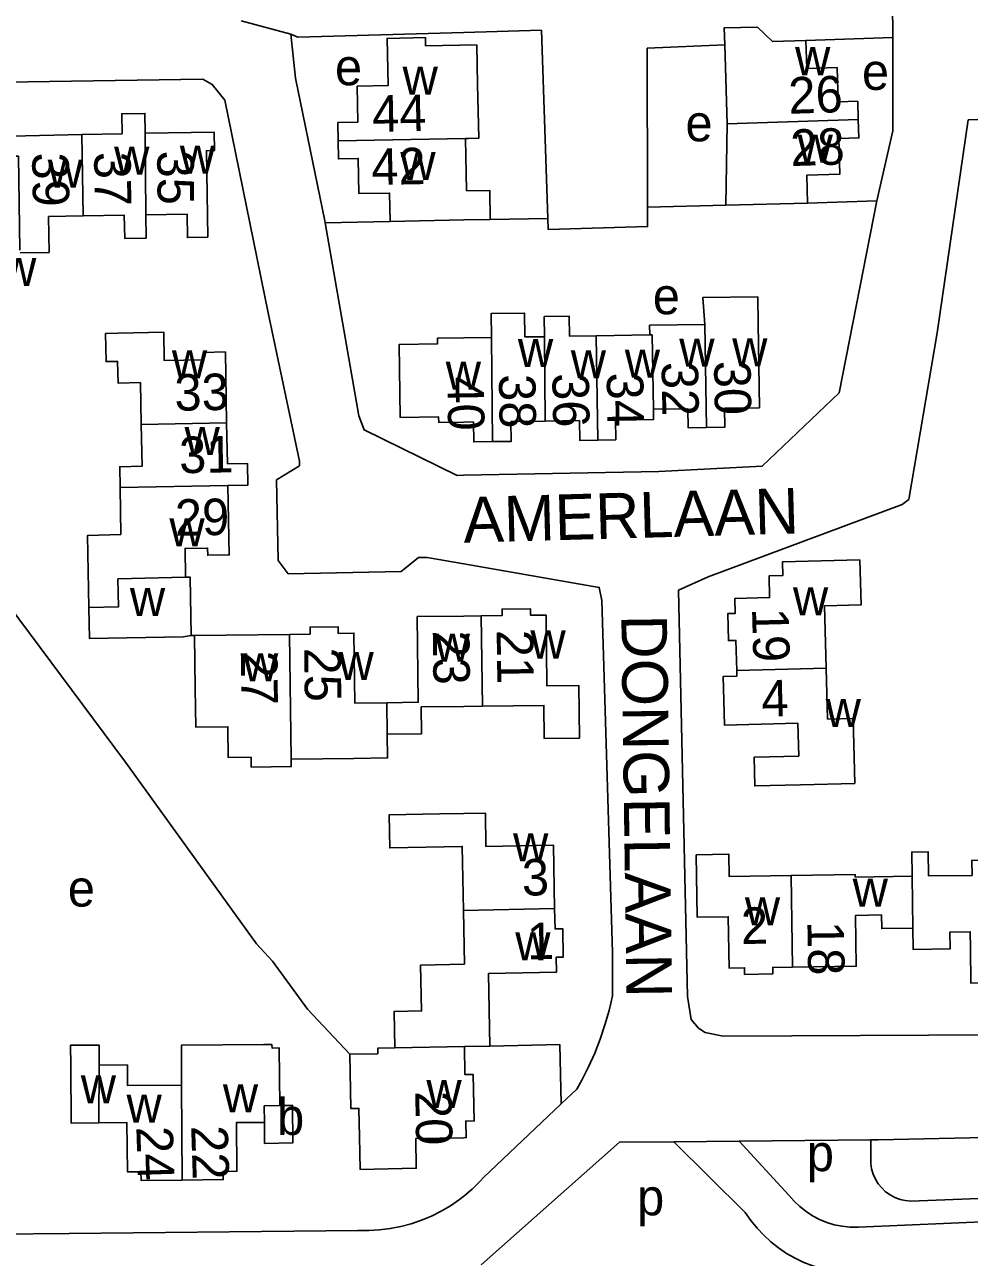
# Model space of a CAD drawing. Extents: x 156721 to 158827, y 386657 to 388950.
# Drawn here: x 158001.9 to 158105.4, y 387600.8 to 387735.9 of the extents above; entities that cross this region are included whole.
import ezdxf

# ---------------------------------------------------------------- set-up
doc = ezdxf.new("R2010")
doc.units = 0
for name, color, linetype in [('BLT_Basislijn', 7, 'Continuous'), ('BLT_Bebouwing', 7, 'Continuous'), ('BLT_Centroide', 7, 'Continuous'), ('BLT_Huisnummer', 7, 'Continuous'), ('BLT_Huisnummer_ tussenligend', 7, 'Continuous'), ('BLT_Onderverdeling_panden', 7, 'Continuous'), ('BLT_Straatnaam', 7, 'Continuous')]:
    doc.layers.add(name, color=color, linetype=linetype)

msp = doc.modelspace()

# ---------------------------------------------------------------- linework, layer by layer
at = {"layer": 'BLT_Basislijn'}
for p, q in [((158096.94, 387738.43), (158096.98, 387734.5)), ((158025.59, 387736.34), (158031.01, 387734.86)), ((158087.47, 387734.17), (158096.98, 387734.5)), ((158105.26, 387725.49), (158134.91, 387726.43)), ((158101.85, 387702.13), (158105.26, 387725.49)), ((158087.66, 387716.36), (158095.24, 387716.61)), ((158070.11, 387715.93), (158078.68, 387716.12)), ((158041.9, 387714.35), (158034.77, 387714.2)), ((158059.19, 387714.69), (158052.88, 387714.56)), ((158098.73, 387683.89), (158101.85, 387702.13)), ((158098.03, 387683.32), (158098.73, 387683.89)), ((158076.77, 387675.4), (158098.03, 387683.32)), ((158073.5, 387673.93), (158076.77, 387675.4)), ((158074.48, 387629.42), (158073.5, 387673.93)), ((158020.12, 387668.96), (158020.48, 387668.97)), ((158066.27, 387629.47), (158066.26, 387634.25)), ((158074.88, 387626.89), (158074.48, 387629.42)), ((158075.7, 387625.93), (158074.88, 387626.89)), ((158076.42, 387625.47), (158075.7, 387625.93)), ((158078.39, 387625.06), (158076.42, 387625.47)), ((158122.4, 387625.3), (158078.39, 387625.06)), ((158062.36, 387619.26), (158060.65, 387617.64)), ((158060.65, 387617.64), (158052.15, 387609.56)), ((158080.15, 387613.57), (158073.01, 387613.49)), ((158080.83, 387605.73), (158073.01, 387613.49)), ((158094.57, 387613.71), (158080.15, 387613.57)), ((158085.61, 387607.63), (158080.15, 387613.57)), ((158095.39, 387613.72), (158094.57, 387613.71)), ((158094.57, 387611.38), (158094.57, 387613.71)), ((158093.22, 387604.12), (158131.92, 387605.82)), ((157979.46, 387603.22), (158006.74, 387603.43)), ((158006.74, 387603.43), (158038.38, 387603.77))]:
    msp.add_line(p, q, dxfattribs=at)
for points in [[(158028.53, 387704.33), (158023.78, 387727.64), (158022.41, 387729.36), (158021.39, 387729.96), (157999.81, 387729.61), (157999.4, 387725.94), (157987.12, 387725.88), (157986.96, 387726.13), (157986.37, 387726.13), (157986.27, 387743.82), (157986.43, 387744.12), (157990.73, 387744.49), (157990.67, 387761.81), (157994.88, 387761.91), (157995.04, 387762.13), (157994.7, 387800.07), (157994.3, 387809.87)], [(158050, 387735.07), (158031.8, 387734.56), (158031.01, 387734.86)], [(158059.19, 387714.69), (158058.49, 387735.31), (158050, 387735.07)], [(158034.77, 387714.2), (158034.74, 387714.41), (158031.54, 387730.05), (158031.01, 387734.86)], [(158095.24, 387716.61), (158096.98, 387724.29), (158096.98, 387734.5)], [(158070.11, 387715.93), (158070.09, 387733.33), (158078.57, 387733.7)], [(158050, 387686.53), (158071.36, 387686.93), (158082.68, 387687.52), (158091.11, 387695.57), (158095.24, 387716.61)], [(158070.11, 387715.93), (158070.11, 387713.79), (158059.23, 387713.48), (158059.19, 387714.69)], [(158034.77, 387714.2), (158038.47, 387693.06), (158039.05, 387691.5), (158049.27, 387686.51), (158050, 387686.53)], [(158028.53, 387704.33), (158031.96, 387688.08), (158031.99, 387687.57), (158029.45, 387686.03), (158029.63, 387677.19), (158030.74, 387675.72), (158043.1, 387675.99), (158045.02, 387677.51), (158045.98, 387677.51), (158050, 387676.81)], [(158037.48, 387623.08), (158032.86, 387628.01), (158029, 387633.3), (158027.28, 387635.2), (158012.89, 387655.11), (157987.17, 387689.64)], [(158050, 387676.81), (158064.83, 387674.24), (158065.11, 387672.8), (158066.26, 387634.25)], [(158225.1, 387656.4), (158209.8, 387656.83), (158205.26, 387655.11), (158158.86, 387618.27), (158149.7, 387612.59), (158141.94, 387609.97), (158132.46, 387608.3), (158098.96, 387606.99)], [(158095.39, 387613.72), (158125.49, 387614.36), (158134.85, 387615.64), (158145.39, 387618.65), (158155.99, 387625.14), (158186.53, 387648.84)], [(158066.27, 387629.47), (158065.9, 387627.87), (158065.45, 387626.29), (158064.92, 387624.73), (158064.33, 387623.2), (158063.65, 387621.7), (158062.91, 387620.24), (158062.36, 387619.26)], [(158060.65, 387617.64), (158060.5, 387624.15), (158052.84, 387623.98)], [(158073.01, 387613.49), (158067.05, 387613.43), (158051.89, 387600.02)], [(158098.96, 387606.99), (158098.36, 387607.05), (158097.78, 387607.18), (158097.22, 387607.38), (158096.69, 387607.67), (158096.2, 387608.02), (158095.77, 387608.43), (158095.39, 387608.89), (158095.08, 387609.4), (158094.83, 387609.95), (158094.67, 387610.53), (158094.58, 387611.12), (158094.57, 387611.38)], [(158050, 387607.54), (158050.9, 387608.3), (158051.75, 387609.13), (158052.15, 387609.56)], [(158038.38, 387603.77), (158039.56, 387603.76), (158040.74, 387603.83), (158041.92, 387603.98), (158043.08, 387604.21), (158044.22, 387604.51), (158045.34, 387604.9), (158046.43, 387605.35), (158047.49, 387605.88), (158048.51, 387606.48), (158049.49, 387607.15), (158050, 387607.54)], [(158085.61, 387607.63), (158086.18, 387606.98), (158086.8, 387606.39), (158087.48, 387605.85), (158088.2, 387605.38), (158088.96, 387604.98), (158089.76, 387604.66), (158090.58, 387604.4), (158091.43, 387604.23), (158092.28, 387604.13), (158093.22, 387604.12)], [(158080.83, 387605.73), (158081.44, 387604.85), (158082.11, 387604.02), (158082.84, 387603.24), (158083.63, 387602.52), (158084.47, 387601.86), (158085.35, 387601.26), (158086.28, 387600.73), (158087.25, 387600.27), (158088.24, 387599.89), (158089.27, 387599.58), (158090.31, 387599.35), (158091.37, 387599.2), (158092.44, 387599.12), (158093.5, 387599.13), (158094.04, 387599.17)]]:
    msp.add_lwpolyline(points, dxfattribs=at)
at = {"layer": 'BLT_Bebouwing'}
for p, q in [((158050.15, 387723.44), (158050.5, 387723.45)), ((158087.66, 387716.36), (158078.68, 387716.12)), ((158041.9, 387714.35), (158050, 387714.51)), ((158050, 387714.51), (158052.88, 387714.56)), ((158053.02, 387701.63), (158050, 387701.58)), ((158070.35, 387701.91), (158064.48, 387701.81)), ((158012.4, 387680.06), (158012.32, 387685.19)), ((158051.9, 387671.13), (158050, 387671.1)), ((158050, 387661.21), (158052.03, 387661.23)), ((158052.84, 387623.98), (158050.05, 387623.93))]:
    msp.add_line(p, q, dxfattribs=at)
for points in [[(158078.57, 387733.7), (158078.51, 387735.55), (158082.18, 387735.64), (158083.82, 387734.06), (158087.47, 387734.17)], [(158051.41, 387733.71), (158045.8, 387733.6), (158045.78, 387734.5), (158041.58, 387734.41), (158041.68, 387729.24), (158038.28, 387729.17), (158038.36, 387725.23), (158036.16, 387725.18), (158036.2, 387723.2)], [(158050.5, 387723.45), (158051.61, 387723.46), (158051.49, 387729.37), (158051.41, 387733.71)], [(158087.47, 387734.17), (158087.57, 387731.11), (158090.88, 387731.22), (158091.01, 387727.45), (158093.14, 387727.52), (158093.21, 387725.51)], [(158078.85, 387725.04), (158078.57, 387733.7)], [(158008.12, 387723.87), (158012.54, 387723.96), (158012.5, 387726.15), (158015.03, 387726.19), (158015.07, 387724.03)], [(158078.68, 387716.12), (158078.85, 387725.04)], [(158093.21, 387725.51), (158093.27, 387723.5), (158091.06, 387723.43), (158091.18, 387719.53), (158087.57, 387719.41), (158087.66, 387716.36)], [(158001.34, 387711.21), (158001.17, 387721.52), (158000.47, 387721.51), (158000.43, 387723.71), (158008.12, 387723.87)], [(158015.07, 387724.03), (158022.61, 387724.15), (158022.65, 387722.12), (158021.77, 387722.1), (158021.93, 387712.63), (158019.7, 387712.59), (158019.65, 387715.15), (158015.15, 387715.07)], [(158036.2, 387723.2), (158036.24, 387721.21), (158038.42, 387721.25), (158038.49, 387717.4), (158041.84, 387717.46), (158041.9, 387714.35)], [(158050.27, 387717.7), (158050.15, 387723.44)], [(158052.88, 387714.56), (158052.82, 387717.75), (158050.27, 387717.7)], [(158008.26, 387714.96), (158004.48, 387714.89), (158004.54, 387710.95), (158001.35, 387710.9)], [(158008.26, 387714.96), (158012.78, 387715.03), (158012.82, 387712.49), (158015.19, 387712.53), (158015.15, 387715.07)], [(158076.57, 387691.78), (158078.59, 387691.81), (158078.56, 387693.88), (158082.38, 387693.93), (158082.24, 387703.15), (158082.19, 387706.08), (158076.16, 387706.01), (158076.39, 387703.06)], [(158058.83, 387701.72), (158056.68, 387701.69), (158056.64, 387704.31), (158052.97, 387704.25), (158053.02, 387701.63)], [(158064.48, 387701.81), (158061.57, 387701.77), (158061.53, 387703.96), (158058.8, 387703.92), (158058.83, 387701.72)], [(158076.39, 387703.06), (158070.33, 387702.97), (158070.35, 387701.91)], [(158014.63, 387692.1), (158014.55, 387696.69), (158012.09, 387696.64), (158012.04, 387699.01), (158010.78, 387698.99), (158010.72, 387702.08), (158012.11, 387702.11), (158017.11, 387702.2), (158017.16, 387699.11), (158021.45, 387699.19), (158021.43, 387700), (158023.85, 387700.05), (158023.99, 387692.28)], [(158050, 387701.58), (158047.09, 387701.54), (158047.1, 387700.94), (158042.9, 387700.87), (158043.02, 387692.85), (158047.22, 387692.92), (158047.23, 387692.32), (158050, 387692.36)], [(158064.65, 387690.39), (158066.63, 387690.42), (158066.6, 387692.59), (158070.77, 387692.65), (158070.75, 387693.77)], [(158070.75, 387693.77), (158074.52, 387693.83), (158074.55, 387691.74), (158076.57, 387691.78)], [(158012.32, 387685.19), (158012.28, 387687.47), (158014.72, 387687.52), (158014.63, 387692.1)], [(158023.99, 387692.28), (158024.08, 387687.8), (158026.27, 387687.84), (158026.32, 387685.45), (158024.13, 387685.41)], [(158050, 387692.36), (158051.04, 387692.38), (158051.07, 387690.19), (158053.13, 387690.22)], [(158053.13, 387690.22), (158055.18, 387690.25), (158055.15, 387692.41), (158058.9, 387692.47)], [(158058.9, 387692.47), (158062.65, 387692.53), (158062.68, 387690.36), (158064.65, 387690.39)], [(158024.13, 387685.41), (158024.27, 387677.81), (158021.92, 387677.77), (158021.9, 387678.56), (158019.43, 387678.51), (158019.49, 387675.35)], [(158012.4, 387680.06), (158008.75, 387679.95), (158008.9, 387672.04)], [(158079.89, 387665.15), (158079.8, 387668.44), (158078.98, 387668.42), (158078.9, 387671.37), (158079.72, 387671.39), (158079.68, 387673.03), (158083.49, 387673.13), (158083.43, 387675.5), (158084.93, 387675.54), (158084.89, 387677.04), (158093.38, 387677.26)], [(158093.38, 387677.26), (158093.51, 387672.32), (158089.52, 387672.22), (158089.7, 387665.41)], [(158019.49, 387675.35), (158020, 387675.36), (158020.12, 387668.96)], [(158020.12, 387668.96), (158019.23, 387668.82), (158008.97, 387668.63), (158008.9, 387672.04)], [(158052.03, 387661.23), (158058.75, 387661.32), (158058.8, 387657.68), (158062.66, 387657.73), (158062.59, 387663.49), (158059.09, 387663.44), (158058.99, 387671.21), (158057.29, 387671.19), (158057.28, 387671.91), (158054.17, 387671.87), (158054.17, 387671.16), (158051.9, 387671.13)], [(158050, 387671.1), (158044.87, 387671.04), (158044.99, 387661.66), (158041.55, 387661.61)], [(158030.88, 387669.1), (158023.9, 387669.01), (158020.48, 387668.97)], [(158020.48, 387668.97), (158020.55, 387663.17), (158020.61, 387658.94), (158024.13, 387658.98), (158024.13, 387658.85), (158024.17, 387655.6), (158026.67, 387655.63), (158026.68, 387654.56), (158031.08, 387654.61), (158031.07, 387655.41)], [(158041.55, 387661.61), (158038.03, 387661.57), (158037.93, 387669.23), (158036.22, 387669.21), (158036.21, 387669.93), (158033.13, 387669.89), (158033.14, 387669.13), (158030.88, 387669.1)], [(158092.82, 387652.77), (158086.87, 387652.62), (158081.87, 387652.49), (158081.79, 387655.63), (158086.69, 387655.76), (158086.6, 387659.35), (158078.55, 387659.14), (158078.41, 387664.49), (158079.9, 387664.53), (158079.89, 387665.15)], [(158089.7, 387665.41), (158089.84, 387659.81), (158092.64, 387659.88), (158092.82, 387652.77)], [(158041.6, 387658.16), (158045.35, 387658.21), (158045.32, 387661.15), (158050, 387661.21)], [(158031.07, 387655.41), (158037.93, 387655.5), (158041.63, 387655.55), (158041.6, 387658.16)], [(158050, 387649.47), (158047.34, 387649.43), (158041.8, 387649.32), (158041.87, 387645.7), (158049.81, 387645.85), (158049.93, 387638.84)], [(158050, 387649.47), (158052.34, 387649.52), (158052.41, 387645.85), (158059.81, 387645.98), (158059.93, 387639.07)], [(158085.87, 387642.67), (158079.07, 387642.56), (158079.04, 387645), (158075.44, 387644.94)], [(158075.44, 387644.94), (158075.54, 387638.11), (158078.96, 387638.16), (158079.05, 387632.53), (158080.74, 387632.56), (158080.75, 387631.84), (158083.84, 387631.88), (158083.83, 387632.59), (158086, 387632.62)], [(158112.23, 387644.46), (158105.65, 387644.32), (158105.67, 387642.69), (158100.92, 387642.62), (158100.88, 387645.26), (158099.06, 387645.23), (158099.1, 387642.59)], [(158099.1, 387642.59), (158092.88, 387642.5), (158092.87, 387642.77), (158085.87, 387642.67)], [(158049.93, 387638.84), (158050.04, 387632.97), (158045.25, 387632.85), (158045.35, 387627.83), (158042.34, 387627.77), (158042.41, 387623.77)], [(158059.93, 387639.07), (158059.98, 387636.82), (158060.83, 387636.84), (158060.88, 387633.74), (158060.1, 387633.72), (158060.13, 387632.06), (158052.69, 387631.92), (158052.84, 387623.98)], [(158086, 387632.62), (158092.99, 387632.72), (158092.91, 387638.3), (158095.75, 387638.35), (158095.77, 387636.86), (158099.19, 387636.91)], [(158099.19, 387636.91), (158099.21, 387634.58), (158103.28, 387634.64), (158103.25, 387636.47), (158105.47, 387636.5), (158105.49, 387634.7), (158105.55, 387630.87), (158107.25, 387630.9), (158107.26, 387630.16), (158110.36, 387630.21), (158110.35, 387630.93), (158112.43, 387630.96)], [(158010.01, 387621.9), (158010.01, 387624.09), (158006.89, 387624.07), (158006.91, 387621.86), (158006.97, 387615.53), (158010, 387615.55)], [(158028.05, 387624.15), (158019.03, 387624.06), (158019.04, 387619.7)], [(158029.83, 387617.46), (158029.76, 387623.77), (158028.97, 387623.76), (158028.96, 387624.14), (158028.05, 387624.15)], [(158037.48, 387623.08), (158040.55, 387623.14), (158040.55, 387623.74), (158042.41, 387623.77)], [(158050, 387613.94), (158044.71, 387613.84), (158044.77, 387610.59), (158038.62, 387610.47), (158038.55, 387614.02), (158038.48, 387617.15), (158037.61, 387617.13), (158037.48, 387623.08)], [(158050.05, 387623.93), (158050.11, 387620.85), (158051.02, 387620.86), (158051.12, 387615.77), (158050.2, 387615.75), (158050.24, 387613.95), (158050, 387613.94)], [(158019.04, 387619.7), (158013.13, 387619.64), (158013.11, 387621.92), (158010.01, 387621.9)], [(158029.83, 387617.46), (158031.22, 387617.48), (158031.24, 387613.36), (158028.15, 387613.32), (158028.13, 387615.62)], [(158010, 387615.55), (158013.06, 387615.59), (158013.11, 387610.2), (158014.6, 387610.21), (158014.61, 387609.26), (158019.13, 387609.3)], [(158019.13, 387609.3), (158023.62, 387609.35), (158023.61, 387610.24), (158025.12, 387610.26), (158025.07, 387615.59), (158028.13, 387615.62)]]:
    msp.add_lwpolyline(points, dxfattribs=at)
at = {"layer": 'BLT_Onderverdeling_panden'}
for p, q in [((158093.21, 387725.51), (158078.85, 387725.04)), ((158008.26, 387714.96), (158008.12, 387723.87)), ((158015.07, 387724.03), (158015.15, 387715.07)), ((158036.2, 387723.2), (158050.15, 387723.44)), ((158076.57, 387691.78), (158076.39, 387703.06)), ((158053.13, 387690.22), (158053.02, 387701.63)), ((158058.9, 387692.47), (158058.83, 387701.72)), ((158064.65, 387690.39), (158064.48, 387701.81)), ((158014.63, 387692.1), (158023.99, 387692.28)), ((158012.32, 387685.19), (158024.13, 387685.41)), ((158019.49, 387675.35), (158012.07, 387675.2)), ((158052.03, 387661.23), (158051.9, 387671.13)), ((158031.07, 387655.41), (158030.88, 387669.1)), ((158079.89, 387665.15), (158089.7, 387665.41)), ((158041.55, 387661.61), (158041.6, 387658.16)), ((158085.87, 387642.67), (158086, 387632.62)), ((158099.19, 387636.91), (158099.1, 387642.59)), ((158049.93, 387638.84), (158059.93, 387639.07)), ((158010.01, 387621.9), (158010, 387615.55)), ((158019.13, 387609.3), (158019.04, 387619.7)), ((158028.11, 387617.44), (158029.83, 387617.46)), ((158028.13, 387615.62), (158028.11, 387617.44))]:
    msp.add_line(p, q, dxfattribs=at)
for points in [[(158070.75, 387693.77), (158070.62, 387701.91), (158070.35, 387701.91)], [(158008.9, 387672.04), (158012.13, 387672.1), (158012.07, 387675.2)], [(158050.05, 387623.93), (158042.41, 387623.77)]]:
    msp.add_lwpolyline(points, dxfattribs=at)

# ---------------------------------------------------------------- texts
at = {"layer": 'BLT_Centroide'}
for s, p in [('e', (158035.86, 387729.28)), ('w', (158086.28, 387730.38)), ('w', (158043.27, 387728.23)), ('e', (158093.61, 387728.77)), ('e', (158074.27, 387723.13)), ('w', (158086.55, 387720.78)), ('w', (158011.66, 387719.47)), ('w', (158018.86, 387719.58)), ('w', (158043.02, 387718.88)), ('w', (158004.38, 387718.05)), ('w', (157999.28, 387707.29)), ('e', (158070.69, 387704.18)), ('w', (158055.91, 387698.38)), ('w', (158073.59, 387698.42)), ('w', (158079.39, 387698.48)), ('w', (158017.99, 387697.16)), ('w', (158061.7, 387697.16)), ('w', (158067.62, 387697.23)), ('w', (158048, 387695.91)), ('w', (158019.38, 387688.75)), ('w', (158017.72, 387678.75)), ('w', (158013.39, 387671.11)), ('w', (158086.05, 387671.19)), ('w', (158046.8, 387666.11)), ('w', (158057.28, 387666.45)), ('w', (158025.78, 387663.95)), ('w', (158036.25, 387664.11)), ('w', (158089.63, 387658.94)), ('w', (158055.38, 387644.22)), ('e', (158006.59, 387639.27)), ('w', (158092.59, 387639.25)), ('w', (158080.78, 387637.22)), ('w', (158055.62, 387633.38)), ('w', (158008.01, 387617.71)), ('w', (158045.88, 387617.19)), ('w', (158023.58, 387616.72)), ('w', (158013.02, 387615.59)), ('b', (158029.52, 387614.24)), ('p', (158087.57, 387610.27)), ('p', (158068.97, 387605.43))]:
    msp.add_text(s, height=4, dxfattribs=at).set_placement(p)
at = {"layer": 'BLT_Huisnummer'}
for s, rotation, p in [('26', 1.8664, (158085.61, 387726.14)), ('44', 1.1435, (158039.97, 387724.15)), ('28', 1.8756, (158085.82, 387720.41)), ('39', 270.9403, (158002.67, 387721.88)), ('35', 270.5183, (158016.38, 387722.1)), ('42', 1.125, (158039.88, 387718.33)), ('30', 270.9087, (158077.4, 387699.05)), ('33', 1.0887, (158018.31, 387693.59)), ('40', 270.9087, (158048.17, 387697.34)), ('34', 270.9087, (158065.64, 387697.76)), ('29', 1.0887, (158018.36, 387679.89)), ('19', 271.4974, (158081.56, 387671.95)), ('21', 270.7353, (158053.58, 387669.57)), ('27', 270.7353, (158025.54, 387667.28)), ('4', 1.4922, (158082.63, 387660.06)), ('3', 1.0546, (158056.38, 387640.46)), ('2', 0.8552, (158080.38, 387635.16)), ('1', 1.0559, (158056.94, 387633.47)), ('20', 270.9063, (158044.66, 387619.02)), ('24', 271.8491, (158014.09, 387615.13)), ('22', 271.8504, (158020.1, 387615.22))]:
    msp.add_text(s, height=4, rotation=rotation, dxfattribs=at).set_placement(p)
at = {"layer": 'BLT_Huisnummer_ tussenligend'}
for s, rotation, p in [('37', 270.9403, (158009.46, 387721.95)), ('32', 270.9087, (158071.65, 387698.93)), ('38', 270.9087, (158053.82, 387697.59)), ('36', 270.9087, (158059.68, 387697.7)), ('31', 1.0887, (158018.82, 387686.75)), ('23', 270.7353, (158046.58, 387669.5)), ('25', 270.7353, (158032.49, 387667.63)), ('18', 270.8553, (158087.63, 387637.65))]:
    msp.add_text(s, height=4, rotation=rotation, dxfattribs=at).set_placement(p)
at = {"layer": 'BLT_Straatnaam'}
for s, rotation, p in [('AMERLAAN', 1.6084, (158049.98, 387679.13)), ('DONGELAAN', 270.7783, (158067.24, 387671.23))]:
    msp.add_text(s, height=5, rotation=rotation, dxfattribs=at).set_placement(p)

doc.saveas('drawing.dxf')
